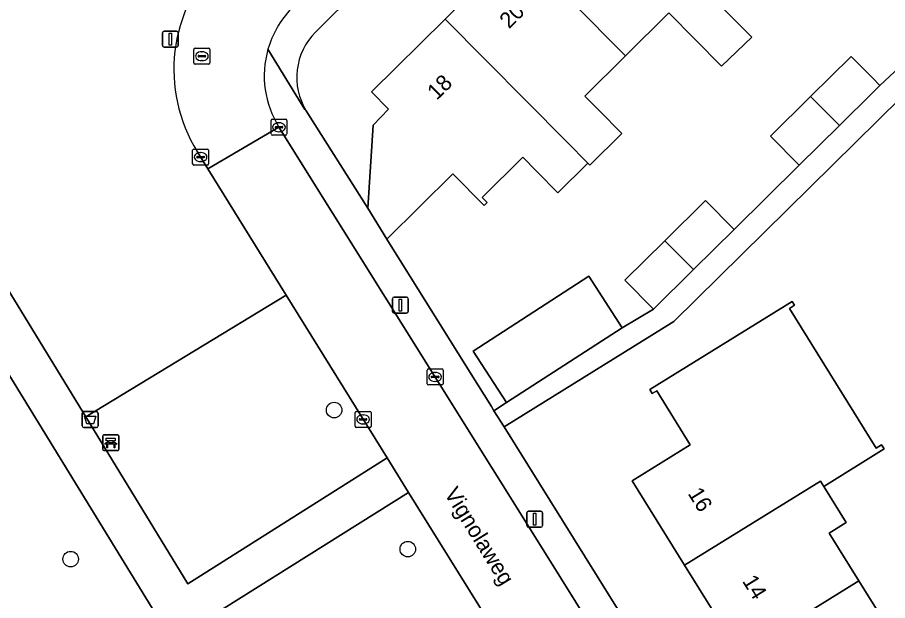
# Model space of a CAD drawing. Extents: x 159352 to 160617, y 385888 to 387323.
# Drawn here: x 159427.9 to 159482.6, y 386331.2 to 386367.9 of the extents above; entities that cross this region are included whole.
import ezdxf

# ---------------------------------------------------------------- set-up
doc = ezdxf.new("R2010")
doc.units = 0
for name, color, linetype in [('IMGEO_Afvalbak', 7, 'Continuous'), ('IMGEO_Bank', 7, 'Continuous'), ('IMGEO_Berm_groen', 7, 'Continuous'), ('IMGEO_Boom', 7, 'Continuous'), ('IMGEO_Erf', 7, 'Continuous'), ('IMGEO_Groenvoorziening', 7, 'Continuous'), ('IMGEO_Kolk', 7, 'Continuous'), ('IMGEO_Lichtmast', 7, 'Continuous'), ('IMGEO_Openbare_ruimte_label', 7, 'Continuous'), ('IMGEO_Pand', 7, 'Continuous'), ('IMGEO_Pand_nummerreeks', 7, 'Continuous'), ('IMGEO_Rijbaan_lokaal_open', 7, 'Continuous'), ('IMGEO_Rioolput', 7, 'Continuous'), ('IMGEO_Voetpad_halfverhard', 7, 'Continuous'), ('IMGEO_Voetpad_open', 7, 'Continuous')]:
    doc.layers.add(name, color=color, linetype=linetype)

msp = doc.modelspace()

# ---------------------------------------------------------------- linework, layer by layer
at = {"layer": 'IMGEO_Afvalbak'}
for p, q in [((159431.939, 386342.233), (159431.939, 386343.033)), ((159431.939, 386343.033), (159431.939, 386342.233)), ((159432.039, 386343.133), (159432.829, 386343.133)), ((159432.829, 386343.133), (159432.039, 386343.133)), ((159432.929, 386343.033), (159432.929, 386342.233)), ((159432.929, 386342.233), (159432.929, 386343.033)), ((159432.829, 386342.133), (159432.039, 386342.133)), ((159432.039, 386342.133), (159432.829, 386342.133))]:
    msp.add_line(p, q, dxfattribs=at)
msp.add_lwpolyline([(159432.082, 386342.847), (159432.786, 386342.847), (159432.637, 386342.377), (159432.231, 386342.377), (159432.082, 386342.847)], dxfattribs=at)
for centre, start, end in [((159432.039, 386343.033), 90, 180), ((159432.039, 386343.033), 90, 180), ((159432.829, 386343.033), 0, 90), ((159432.829, 386343.033), 360, 90), ((159432.039, 386342.233), 180, 270), ((159432.039, 386342.233), 180, 270), ((159432.829, 386342.233), 270, 0), ((159432.829, 386342.233), 270, 0)]:
    msp.add_arc(centre, 0.1, start, end, dxfattribs=at)
at = {"layer": 'IMGEO_Bank'}
for p, q in [((159433.234, 386340.757), (159433.234, 386341.598)), ((159433.234, 386341.598), (159433.234, 386340.757)), ((159433.309, 386341.682), (159434.15, 386341.682)), ((159434.15, 386341.682), (159433.309, 386341.682)), ((159434.234, 386341.607), (159434.234, 386340.766)), ((159434.234, 386340.766), (159434.234, 386341.607)), ((159433.931, 386341.08), (159433.538, 386341.08)), ((159433.543, 386341.188), (159433.543, 386341.294)), ((159433.587, 386341.294), (159433.587, 386341.188)), ((159433.875, 386341.3), (159433.593, 386341.3)), ((159433.593, 386341.182), (159433.875, 386341.182)), ((159433.881, 386341.188), (159433.881, 386341.294)), ((159433.925, 386341.294), (159433.925, 386341.188)), ((159434.159, 386340.682), (159433.318, 386340.682)), ((159433.318, 386340.682), (159434.159, 386340.682))]:
    msp.add_line(p, q, dxfattribs=at)
for points in [[(159433.481, 386341.08), (159433.339, 386341.08), (159433.451, 386341.182), (159433.537, 386341.182)], [(159433.537, 386341.3), (159433.451, 386341.3), (159433.451, 386341.461), (159434.014, 386341.461), (159434.014, 386341.3), (159433.931, 386341.3)], [(159433.531, 386341.073), (159433.531, 386340.866), (159433.488, 386340.866), (159433.488, 386341.073)], [(159433.931, 386341.182), (159434.014, 386341.182), (159434.126, 386341.08), (159433.987, 386341.08)], [(159433.981, 386341.073), (159433.981, 386340.866), (159433.937, 386340.866), (159433.937, 386341.073)]]:
    msp.add_lwpolyline(points, dxfattribs=at)
for centre, radius, start, end in [((159433.312, 386341.604), 0.0779, 92.4484, 184.2845), ((159433.312, 386341.604), 0.0779, 92.4484, 184.2845), ((159434.156, 386341.604), 0.0779, 2.4484, 94.2845), ((159434.156, 386341.604), 0.0779, 2.4484, 94.2845), ((159433.481, 386341.073), 0.00671, 2.8957, 87.1043), ((159433.538, 386341.073), 0.00671, 92.8957, 177.1043), ((159433.536, 386341.293), 0.00671, 2.8957, 87.1043), ((159433.536, 386341.189), 0.00671, 272.8957, 357.1043), ((159433.593, 386341.293), 0.00671, 92.8957, 177.1043), ((159433.593, 386341.189), 0.00671, 182.8957, 267.1043), ((159433.875, 386341.293), 0.00671, 2.8957, 87.1043), ((159433.875, 386341.189), 0.00671, 272.8957, 357.1043), ((159433.932, 386341.293), 0.00671, 92.8957, 177.1043), ((159433.932, 386341.189), 0.00671, 182.8957, 267.1043), ((159433.93, 386341.073), 0.00671, 2.8957, 87.1043), ((159433.987, 386341.073), 0.00671, 92.8957, 177.1043), ((159433.312, 386340.76), 0.0779, 182.4484, 274.2845), ((159433.312, 386340.76), 0.0779, 182.4484, 274.2845), ((159434.156, 386340.76), 0.0779, 272.4484, 4.2845), ((159434.156, 386340.76), 0.0779, 272.4484, 4.2845)]:
    msp.add_arc(centre, radius, start, end, dxfattribs=at)
at = {"layer": 'IMGEO_Berm_groen'}
msp.add_lwpolyline([(159418.927, 386364.461), (159432.156, 386342.811), (159444.754, 386350.473), (159439.832, 386358.425), (159439.167, 386359.499)], dxfattribs=at)
msp.add_arc((159447.511, 386364.666), 9.814, 134.7321, 211.7655, dxfattribs=at)
at = {"layer": 'IMGEO_Boom'}
for centre in [(159447.775, 386343.234), (159452.406, 386334.48), (159431.209, 386333.852)]:
    msp.add_circle(centre, 0.489, dxfattribs=at)
at = {"layer": 'IMGEO_Erf'}
for points in [[(159484.674, 386404.481), (159465.804, 386386.106), (159446.61, 386367.023)], [(159536.89, 386312.44), (159519.208, 386353.167), (159516.654, 386358.401), (159511.384, 386368.121), (159507.312, 386374.992), (159506.211, 386376.719), (159502.854, 386382.067), (159499.095, 386378.359), (159500, 386377.441), (159503.35, 386374.044), (159500.475, 386371.208), (159498.348, 386369.111), (159496.222, 386367.014), (159494.096, 386364.918), (159491.969, 386362.821), (159489.842, 386360.724), (159487.667, 386358.631), (159483.403, 386362.885), (159469.132, 386348.816), (159458.454, 386342.171), (159488.971, 386293.139), (159489.075, 386292.971)], [(159446.025, 386362.058), (159449.887, 386355.941), (159450.232, 386361.16), (159451.202, 386362.17), (159450.13, 386363.252), (159454.76, 386367.836), (159459.327, 386372.358)], [(159471.578, 386369.186), (159474.031, 386366.708), (159472.118, 386364.886), (159468.815, 386368.225), (159466.091, 386365.528), (159463.532, 386362.995), (159464.419, 386362.099), (159465.865, 386360.638), (159463.858, 386358.651), (159463.73, 386358.78), (159461.841, 386356.911), (159460.523, 386358.242), (159459.636, 386359.139), (159457.084, 386356.614), (159457.393, 386356.301), (159457.201, 386356.111), (159455.238, 386358.093), (159451.096, 386353.992), (159456.38, 386345.503), (159457.659, 386343.448), (159457.818, 386343.193), (159458.613, 386343.708), (159456.517, 386346.95), (159463.788, 386351.652), (159465.885, 386348.411), (159467.852, 386349.58), (159466.051, 386351.4), (159468.57, 386353.894), (159471.125, 386356.423), (159472.926, 386354.603), (159477.009, 386358.641), (159475.201, 386360.468), (159477.731, 386362.973), (159480.275, 386365.491), (159481.633, 386364.119), (159482.083, 386363.664), (159486.129, 386367.439)], [(159473.302, 386327.851), (159469.812, 386333.476), (159466.515, 386338.79), (159470.161, 386341.051), (159468.052, 386344.45), (159467.772, 386344.277), (159467.619, 386344.523), (159476.568, 386350.073), (159476.72, 386349.827), (159476.398, 386349.626), (159481.848, 386340.839), (159482.188, 386341.05), (159482.351, 386340.787), (159478.555, 386338.432), (159479.967, 386336.154), (159478.897, 386335.491), (159480.766, 386332.478), (159482.808, 386329.185)]]:
    msp.add_lwpolyline(points, dxfattribs=at)
msp.add_arc((159449.445, 386364.172), 4.021, 134.8412, 211.7191, dxfattribs=at)
at = {"layer": 'IMGEO_Groenvoorziening'}
for points in [[(159556.131, 386116.691), (159537.348, 386146.745), (159537.188, 386146.961), (159528.806, 386160.626), (159500, 386208.498), (159489.026, 386226.714), (159497.07, 386231.661), (159485.829, 386250), (159476.359, 386265.448), (159416.46, 386363.166), (159416.044, 386363.845)], [(159475.137, 386301.55), (159452.451, 386338.038), (159439.789, 386330.089), (159464.609, 386289.525), (159477.288, 386297.209)]]:
    msp.add_lwpolyline(points, dxfattribs=at)
msp.add_lwpolyline([(159451.098, 386340.223), (159444.754, 386350.473), (159432.156, 386342.811), (159438.583, 386332.294)], close=True, dxfattribs=at)
at = {"layer": 'IMGEO_Kolk'}
for p, q in [((159443.808, 386360.607), (159443.808, 386361.459)), ((159443.883, 386361.533), (159444.735, 386361.533)), ((159444.296, 386361.313), (159444.321, 386361.313)), ((159444.809, 386361.459), (159444.809, 386360.607)), ((159444.067, 386361.027), (159444.067, 386361.039)), ((159444.505, 386360.99), (159444.107, 386360.99)), ((159444.11, 386361.076), (159444.508, 386361.076)), ((159444.319, 386360.753), (159444.294, 386360.753)), ((159444.551, 386361.039), (159444.551, 386361.027)), ((159444.735, 386360.533), (159443.883, 386360.533)), ((159438.878, 386358.728), (159438.878, 386359.58)), ((159438.953, 386359.654), (159439.805, 386359.654)), ((159439.879, 386359.58), (159439.879, 386358.728)), ((159439.137, 386359.148), (159439.137, 386359.16)), ((159439.575, 386359.111), (159439.177, 386359.111)), ((159439.18, 386359.197), (159439.578, 386359.197)), ((159439.366, 386359.434), (159439.391, 386359.434)), ((159439.621, 386359.16), (159439.621, 386359.148)), ((159439.805, 386358.654), (159438.953, 386358.654)), ((159439.389, 386358.874), (159439.364, 386358.874)), ((159453.624, 386344.892), (159453.624, 386345.744)), ((159453.699, 386345.818), (159454.551, 386345.818)), ((159453.926, 386345.361), (159454.324, 386345.361)), ((159454.112, 386345.598), (159454.137, 386345.598)), ((159454.625, 386345.744), (159454.625, 386344.892)), ((159454.551, 386344.818), (159453.699, 386344.818)), ((159453.883, 386345.312), (159453.883, 386345.324)), ((159454.321, 386345.275), (159453.923, 386345.275)), ((159454.135, 386345.038), (159454.11, 386345.038)), ((159454.367, 386345.324), (159454.367, 386345.312)), ((159449.097, 386342.218), (159449.097, 386343.07)), ((159449.172, 386343.144), (159450.024, 386343.144)), ((159449.356, 386342.638), (159449.356, 386342.65)), ((159449.399, 386342.687), (159449.797, 386342.687)), ((159449.585, 386342.924), (159449.61, 386342.924)), ((159449.84, 386342.65), (159449.84, 386342.638)), ((159450.098, 386343.07), (159450.098, 386342.218)), ((159450.024, 386342.144), (159449.172, 386342.144)), ((159449.794, 386342.601), (159449.396, 386342.601)), ((159449.608, 386342.364), (159449.583, 386342.364))]:
    msp.add_line(p, q, dxfattribs=at)
for points in [[(159443.808, 386360.607), (159443.808, 386361.459)], [(159443.883, 386361.533), (159444.735, 386361.533)], [(159444.809, 386361.459), (159444.809, 386360.607)], [(159444.735, 386360.533), (159443.883, 386360.533)], [(159438.878, 386358.728), (159438.878, 386359.58)], [(159438.953, 386359.654), (159439.805, 386359.654)], [(159439.879, 386359.58), (159439.879, 386358.728)], [(159439.805, 386358.654), (159438.953, 386358.654)], [(159453.624, 386344.892), (159453.624, 386345.744)], [(159453.699, 386345.818), (159454.551, 386345.818)], [(159454.625, 386345.744), (159454.625, 386344.892)], [(159454.551, 386344.818), (159453.699, 386344.818)], [(159449.097, 386342.218), (159449.097, 386343.07)], [(159449.172, 386343.144), (159450.024, 386343.144)], [(159450.098, 386343.07), (159450.098, 386342.218)], [(159450.024, 386342.144), (159449.172, 386342.144)]]:
    msp.add_lwpolyline(points, dxfattribs=at)
for centre, radius, start, end in [((159443.885, 386361.457), 0.0765, 91.552, 178.448), ((159443.885, 386361.457), 0.0765, 91.552, 178.448), ((159444.733, 386361.457), 0.0765, 1.552, 88.448), ((159444.733, 386361.457), 0.0765, 1.552, 88.448), ((159444.107, 386361.036), 0.0403, 85.8775, 175.7526), ((159444.104, 386361.026), 0.0366, 178.938, 274.7102), ((159444.508, 386361.033), 0.043, 264.8664, 352.4533), ((159444.512, 386361.038), 0.0386, 1.7309, 96.639), ((159443.885, 386360.609), 0.0765, 181.552, 268.448), ((159443.885, 386360.609), 0.0765, 181.552, 268.448), ((159444.733, 386360.609), 0.0765, 271.552, 358.448), ((159444.733, 386360.609), 0.0765, 271.552, 358.448), ((159438.955, 386359.578), 0.0765, 91.552, 178.448), ((159438.955, 386359.578), 0.0765, 91.552, 178.448), ((159439.803, 386359.578), 0.0765, 1.552, 88.448), ((159439.803, 386359.578), 0.0765, 1.552, 88.448), ((159439.177, 386359.157), 0.0403, 85.8775, 175.7526), ((159439.174, 386359.147), 0.0366, 178.938, 274.7102), ((159439.578, 386359.154), 0.043, 264.8664, 352.4533), ((159439.582, 386359.159), 0.0386, 1.7309, 96.639), ((159438.955, 386358.73), 0.0765, 181.552, 268.448), ((159438.955, 386358.73), 0.0765, 181.552, 268.448), ((159439.803, 386358.73), 0.0765, 271.552, 358.448), ((159439.803, 386358.73), 0.0765, 271.552, 358.448), ((159453.701, 386345.742), 0.0765, 91.552, 178.448), ((159453.701, 386345.742), 0.0765, 91.552, 178.448), ((159453.923, 386345.321), 0.0403, 85.8775, 175.7526), ((159454.328, 386345.323), 0.0386, 1.7309, 96.639), ((159454.549, 386345.742), 0.0765, 1.552, 88.448), ((159454.549, 386345.742), 0.0765, 1.552, 88.448), ((159453.701, 386344.894), 0.0765, 181.552, 268.448), ((159453.701, 386344.894), 0.0765, 181.552, 268.448), ((159453.92, 386345.311), 0.0366, 178.938, 274.7102), ((159454.324, 386345.318), 0.043, 264.8664, 352.4533), ((159454.549, 386344.894), 0.0765, 271.552, 358.448), ((159454.549, 386344.894), 0.0765, 271.552, 358.448), ((159449.174, 386343.068), 0.0765, 91.552, 178.448), ((159449.174, 386343.068), 0.0765, 91.552, 178.448), ((159449.396, 386342.647), 0.0403, 85.8775, 175.7526), ((159449.393, 386342.637), 0.0366, 178.938, 274.7102), ((159449.797, 386342.644), 0.043, 264.8664, 352.4533), ((159449.801, 386342.649), 0.0386, 1.7309, 96.639), ((159450.022, 386343.068), 0.0765, 1.552, 88.448), ((159450.022, 386343.068), 0.0765, 1.552, 88.448), ((159449.174, 386342.22), 0.0765, 181.552, 268.448), ((159449.174, 386342.22), 0.0765, 181.552, 268.448), ((159450.022, 386342.22), 0.0765, 271.552, 358.448), ((159450.022, 386342.22), 0.0765, 271.552, 358.448)]:
    msp.add_arc(centre, radius, start, end, dxfattribs=at)
for centre, major_axis, ratio, start_param, end_param in [((159444.295, 386361.033), (-0.387, 0.002), 0.722429, 4.712389, 7.853982), ((159444.32, 386361.033), (-0.39, 0.002), 0.717154, 1.570796, 4.712389), ((159439.365, 386359.154), (-0.387, 0.002), 0.722429, 4.712389, 7.853982), ((159439.39, 386359.154), (-0.39, 0.002), 0.717154, 1.570796, 4.712389), ((159454.111, 386345.318), (-0.387, 0.002), 0.722429, 4.712389, 7.853982), ((159454.136, 386345.318), (-0.39, 0.002), 0.717154, 1.570796, 4.712389), ((159449.584, 386342.644), (-0.387, 0.002), 0.722429, 4.712389, 7.853982), ((159449.609, 386342.644), (-0.39, 0.002), 0.717154, 1.570796, 4.712389)]:
    msp.add_ellipse(centre, major_axis=major_axis, ratio=ratio, start_param=start_param, end_param=end_param, dxfattribs=at)
at = {"layer": 'IMGEO_Lichtmast'}
for p, q in [((159436.979, 386366.174), (159436.979, 386366.974)), ((159436.979, 386366.974), (159436.979, 386366.174)), ((159437.079, 386367.074), (159437.869, 386367.074)), ((159437.869, 386367.074), (159437.079, 386367.074)), ((159437.969, 386366.974), (159437.969, 386366.174)), ((159437.969, 386366.174), (159437.969, 386366.974)), ((159437.869, 386366.074), (159437.079, 386366.074)), ((159437.079, 386366.074), (159437.869, 386366.074)), ((159451.539, 386350.339), (159452.329, 386350.339)), ((159452.329, 386350.339), (159451.539, 386350.339)), ((159451.439, 386349.439), (159451.439, 386350.239)), ((159451.439, 386350.239), (159451.439, 386349.439)), ((159452.429, 386350.239), (159452.429, 386349.439)), ((159452.429, 386349.439), (159452.429, 386350.239)), ((159452.329, 386349.339), (159451.539, 386349.339)), ((159451.539, 386349.339), (159452.329, 386349.339)), ((159459.885, 386335.963), (159459.885, 386336.763)), ((159459.885, 386336.763), (159459.885, 386335.963)), ((159459.985, 386336.863), (159460.775, 386336.863)), ((159460.775, 386336.863), (159459.985, 386336.863)), ((159460.875, 386336.763), (159460.875, 386335.963)), ((159460.875, 386335.963), (159460.875, 386336.763)), ((159460.775, 386335.863), (159459.985, 386335.863)), ((159459.985, 386335.863), (159460.775, 386335.863))]:
    msp.add_line(p, q, dxfattribs=at)
for points in [[(159437.399, 386366.949), (159437.549, 386366.949), (159437.549, 386366.199), (159437.399, 386366.199), (159437.399, 386366.949)], [(159451.859, 386350.214), (159452.009, 386350.214), (159452.009, 386349.464), (159451.859, 386349.464), (159451.859, 386350.214)], [(159460.305, 386336.738), (159460.455, 386336.738), (159460.455, 386335.988), (159460.305, 386335.988), (159460.305, 386336.738)]]:
    msp.add_lwpolyline(points, dxfattribs=at)
for centre, start, end in [((159437.079, 386366.974), 90, 180), ((159437.079, 386366.974), 90, 180), ((159437.869, 386366.974), 0, 90), ((159437.869, 386366.974), 360, 90), ((159437.079, 386366.174), 180, 270), ((159437.079, 386366.174), 180, 270), ((159437.869, 386366.174), 270, 0), ((159437.869, 386366.174), 270, 0), ((159451.539, 386350.239), 90, 180), ((159451.539, 386350.239), 90, 180), ((159452.329, 386350.239), 0, 90), ((159452.329, 386350.239), 360, 90), ((159451.539, 386349.439), 180, 270), ((159451.539, 386349.439), 180, 270), ((159452.329, 386349.439), 270, 0), ((159452.329, 386349.439), 270, 0), ((159459.985, 386336.763), 90, 180), ((159459.985, 386336.763), 90, 180), ((159460.775, 386336.763), 0, 90), ((159460.775, 386336.763), 360, 90), ((159459.985, 386335.963), 180, 270), ((159459.985, 386335.963), 180, 270), ((159460.775, 386335.963), 270, 0), ((159460.775, 386335.963), 270, 0)]:
    msp.add_arc(centre, 0.1, start, end, dxfattribs=at)
at = {"layer": 'IMGEO_Pand'}
for points in [[(159463.927, 386376.911), (159459.327, 386372.358), (159466.091, 386365.528), (159468.815, 386368.225), (159472.118, 386364.886), (159474.031, 386366.708), (159471.578, 386369.186)], [(159459.327, 386372.358), (159454.76, 386367.836), (159462.412, 386360.111), (159463.73, 386358.78), (159463.858, 386358.651), (159465.865, 386360.638), (159464.419, 386362.099), (159463.532, 386362.995), (159466.091, 386365.528)], [(159451.096, 386353.992), (159455.238, 386358.093), (159457.201, 386356.111), (159457.393, 386356.301), (159457.084, 386356.614), (159459.636, 386359.139), (159460.523, 386358.242), (159461.841, 386356.911), (159463.73, 386358.78), (159462.412, 386360.111), (159454.76, 386367.836), (159450.13, 386363.252), (159451.202, 386362.17), (159450.232, 386361.16), (159449.887, 386355.941)], [(159481.633, 386363.219), (159482.083, 386363.664), (159481.633, 386364.119), (159480.275, 386365.491), (159477.731, 386362.973), (159479.54, 386361.147)], [(159475.201, 386360.468), (159477.009, 386358.641), (159479.54, 386361.147), (159477.731, 386362.973)], [(159470.372, 386352.075), (159472.926, 386354.603), (159471.125, 386356.423), (159468.57, 386353.894)], [(159468.57, 386353.894), (159466.051, 386351.4), (159467.852, 386349.58), (159470.372, 386352.075)], [(159465.885, 386348.411), (159463.788, 386351.652), (159456.517, 386346.95), (159458.613, 386343.708)], [(159478.347, 386338.768), (159478.555, 386338.432), (159482.351, 386340.787), (159482.188, 386341.05), (159481.848, 386340.839), (159476.398, 386349.626), (159476.72, 386349.827), (159476.568, 386350.073), (159467.619, 386344.523), (159467.772, 386344.277), (159468.052, 386344.45), (159470.161, 386341.051), (159466.515, 386338.79), (159469.812, 386333.476)], [(159469.812, 386333.476), (159473.302, 386327.851), (159480.766, 386332.478), (159478.897, 386335.491), (159479.967, 386336.154), (159478.555, 386338.432), (159478.347, 386338.768)], [(159485.302, 386327.555), (159483.879, 386329.85), (159482.808, 386329.185), (159480.766, 386332.478), (159473.302, 386327.851), (159476.769, 386322.264)]]:
    msp.add_lwpolyline(points, close=True, dxfattribs=at)
at = {"layer": 'IMGEO_Rijbaan_lokaal_open'}
for points in [[(159439.167, 386359.499), (159439.832, 386358.425), (159444.306, 386361.036)], [(159444.306, 386361.036), (159439.832, 386358.425), (159444.754, 386350.473), (159451.098, 386340.223), (159452.451, 386338.038), (159475.137, 386301.55)], [(159488.43, 386281.038), (159488.404, 386290.643), (159487.492, 386291.769), (159461.06, 386334.214), (159444.306, 386361.036)]]:
    msp.add_lwpolyline(points, dxfattribs=at)
for centre, radius, start, end in [((159447.511, 386364.666), 9.814, 134.7321, 211.7655), ((159449.484, 386364.265), 6.104, 136.1768, 164.1164), ((159449.483, 386364.267), 6.103, 164.1313, 211.9684)]:
    msp.add_arc(centre, radius, start, end, dxfattribs=at)
at = {"layer": 'IMGEO_Rioolput'}
for p, q in [((159438.957, 386365.078), (159438.957, 386365.93)), ((159439.032, 386366.004), (159439.884, 386366.004)), ((159439.445, 386365.784), (159439.47, 386365.784)), ((159439.958, 386365.93), (159439.958, 386365.078)), ((159439.216, 386365.498), (159439.216, 386365.51)), ((159439.654, 386365.461), (159439.256, 386365.461)), ((159439.259, 386365.547), (159439.657, 386365.547)), ((159439.468, 386365.224), (159439.443, 386365.224)), ((159439.7, 386365.51), (159439.7, 386365.498)), ((159439.884, 386365.004), (159439.032, 386365.004))]:
    msp.add_line(p, q, dxfattribs=at)
for points in [[(159438.957, 386365.078), (159438.957, 386365.93)], [(159439.032, 386366.004), (159439.884, 386366.004)], [(159439.958, 386365.93), (159439.958, 386365.078)], [(159439.884, 386365.004), (159439.032, 386365.004)]]:
    msp.add_lwpolyline(points, dxfattribs=at)
for centre, radius, start, end in [((159439.034, 386365.928), 0.0765, 91.552, 178.448), ((159439.034, 386365.928), 0.0765, 91.552, 178.448), ((159439.882, 386365.928), 0.0765, 1.552, 88.448), ((159439.882, 386365.928), 0.0765, 1.552, 88.448), ((159439.034, 386365.08), 0.0765, 181.552, 268.448), ((159439.034, 386365.08), 0.0765, 181.552, 268.448), ((159439.256, 386365.507), 0.0403, 85.8775, 175.7526), ((159439.253, 386365.497), 0.0366, 178.938, 274.7102), ((159439.657, 386365.504), 0.043, 264.8664, 352.4533), ((159439.661, 386365.509), 0.0386, 1.7309, 96.639), ((159439.882, 386365.08), 0.0765, 271.552, 358.448), ((159439.882, 386365.08), 0.0765, 271.552, 358.448)]:
    msp.add_arc(centre, radius, start, end, dxfattribs=at)
for centre, major_axis, ratio, start_param, end_param in [((159439.444, 386365.504), (-0.387, 0.002), 0.722429, 4.712389, 7.853982), ((159439.469, 386365.504), (-0.39, 0.002), 0.717154, 1.570796, 4.712389)]:
    msp.add_ellipse(centre, major_axis=major_axis, ratio=ratio, start_param=start_param, end_param=end_param, dxfattribs=at)
at = {"layer": 'IMGEO_Voetpad_halfverhard'}
msp.add_lwpolyline([(159464.609, 386289.525), (159439.789, 386330.089), (159452.451, 386338.038), (159451.098, 386340.223), (159438.583, 386332.294), (159432.156, 386342.811), (159418.927, 386364.461), (159416.46, 386363.166), (159476.359, 386265.448), (159485.829, 386250), (159497.07, 386231.661), (159499.237, 386233.087), (159488.86, 386250), (159479.935, 386264.546), (159484.758, 386267.532), (159483.398, 386269.708), (159478.53, 386266.773)], close=True, dxfattribs=at)
at = {"layer": 'IMGEO_Voetpad_open'}
for points in [[(159446.61, 386367.023), (159465.804, 386386.106), (159484.674, 386404.481)], [(159488.872, 386370.156), (159486.129, 386367.439), (159482.083, 386363.664), (159481.633, 386363.219), (159479.54, 386361.147), (159477.009, 386358.641), (159472.926, 386354.603), (159470.372, 386352.075), (159467.852, 386349.58), (159465.885, 386348.411), (159458.613, 386343.708), (159457.818, 386343.193), (159458.454, 386342.171), (159469.132, 386348.816), (159483.403, 386362.885), (159485.588, 386365.039), (159487.714, 386367.136), (159489.841, 386369.233)], [(159458.454, 386342.171), (159457.818, 386343.193), (159457.659, 386343.448), (159456.38, 386345.503), (159451.096, 386353.992), (159449.887, 386355.941), (159446.025, 386362.058), (159445.937, 386362.152), (159443.613, 386365.936)], [(159443.613, 386365.936), (159445.937, 386362.152), (159446.025, 386362.058)], [(159444.306, 386361.036), (159461.06, 386334.214), (159487.492, 386291.769), (159488.971, 386293.139), (159458.454, 386342.171)]]:
    msp.add_lwpolyline(points, dxfattribs=at)
for centre, radius, start, end in [((159449.484, 386364.265), 6.104, 136.1768, 164.1164), ((159449.445, 386364.172), 4.021, 134.8412, 211.7191), ((159449.483, 386364.267), 6.103, 164.1313, 211.9684)]:
    msp.add_arc(centre, radius, start, end, dxfattribs=at)

# ---------------------------------------------------------------- texts
at = {"layer": 'IMGEO_Openbare_ruimte_label'}
msp.add_text('Vignolaweg', height=1, rotation=301.7989, dxfattribs=at).set_placement((159454.665, 386337.985))
at = {"layer": 'IMGEO_Pand_nummerreeks'}
for s, rotation, p in [('20', 44.7136, (159458.769, 386367.188)), ('18', 44.7127, (159454.222, 386362.688)), ('16', 301.8181, (159469.98, 386337.987)), ('14', 301.8181, (159473.401, 386332.474))]:
    msp.add_text(s, height=1, rotation=rotation, dxfattribs=at).set_placement(p)

doc.saveas('drawing.dxf')
